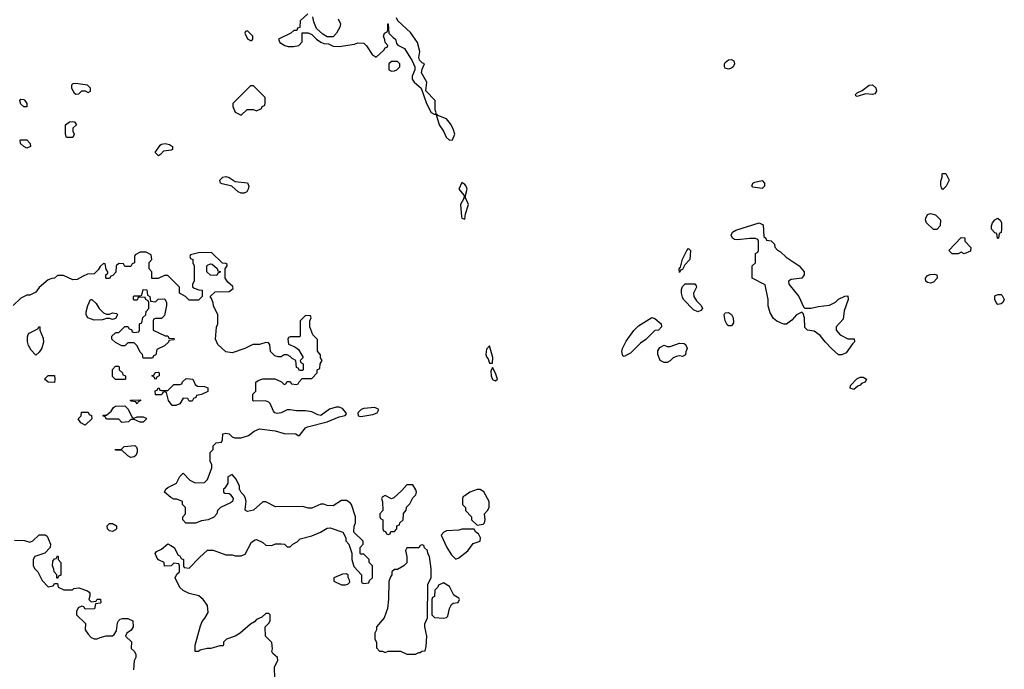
# Model space of a CAD drawing. Header units: inches. Extents: x 2380053 to 2584298, y 380219 to 546618.
# Tile 295 of 656: x 2470044 to 2476471, y 511573 to 515818. Entities that reach past the tile are written whole.
import ezdxf

# ---------------------------------------------------------------- set-up
doc = ezdxf.new("R2010")
doc.units = ezdxf.units.IN
doc.header["$MEASUREMENT"] = 0
doc.layers.add('C4571', color=7, linetype='Continuous')

msp = doc.modelspace()

# ---------------------------------------------------------------- linework, layer by layer
at = {"layer": 'C4571', "color": 2, "elevation": 58}
for points in [[(2471923.6, 515856.4), (2471874, 515810), (2471872.7, 515767.3), (2471858, 515762), (2471852, 515748), (2471832.7, 515747.3), (2471814, 515730), (2471734, 515690), (2471742, 515670), (2471774, 515650), (2471796.4, 515643.6), (2471830, 515642), (2471866, 515650), (2471887.3, 515672.7), (2471887.3, 515732.7), (2471927.3, 515732.7), (2471950, 515722), (2471982, 515690), (2472010, 515672), (2472030, 515662), (2472059.6, 515659.6), (2472090, 515644.7), (2472130, 515642), (2472230, 515658), (2472250, 515666), (2472290, 515664.7), (2472307.1, 515647.1), (2472344.7, 515590), (2472370, 515574), (2472420.4, 515619.6), (2472430, 515634), (2472442, 515638), (2472446, 515650), (2472428.4, 515668.4), (2472427.3, 515687.3), (2472418, 515710), (2472426, 515730), (2472442, 515738), (2472446, 515750), (2472446, 515790), (2472450, 515792), (2472454, 515730), (2472481, 515701), (2472498, 515690), (2472503.6, 515663.6), (2472511.1, 515651.1), (2472554.8, 515630), (2472606, 515550), (2472622.8, 515510), (2472622.8, 515490), (2472604.7, 515450), (2472604.7, 515430), (2472618, 515410), (2472664.7, 515370), (2472698.8, 515270), (2472730, 515212), (2472750, 515201), (2472759, 515201), (2472762, 515210), (2472756, 515230), (2472755.1, 515290), (2472694, 515354), (2472701.2, 515410), (2472666, 515470), (2472670, 515494), (2472686, 515530), (2472670, 515535.3), (2472653.2, 515553.2), (2472649.2, 515570), (2472655.1, 515610), (2472640.9, 515670), (2472595.1, 515735.1), (2472512.3, 515810), (2472503.7, 515830)], [(2472123.6, 515823.6), (2472138, 515790), (2472134, 515770), (2472112, 515730), (2472090, 515706), (2472050, 515706), (2472023.1, 515723.1), (2471981.2, 515761.2), (2471963.1, 515803.1), (2471956.4, 515836.4)], [(2471708.7, 511510), (2471708, 511590), (2471728, 511630), (2471726, 511650), (2471696.4, 511676.4), (2471688.9, 511688.9), (2471694, 511706), (2471688.9, 511748.9), (2471648, 511790), (2471646, 511850), (2471670, 511874), (2471678, 511890), (2471678, 511930), (2471670, 511938), (2471650, 511938), (2471625.4, 511914.6), (2471590, 511898), (2471576.9, 511883.1), (2471551.1, 511868.9), (2471482, 511810), (2471450.9, 511789.1), (2471394, 511770), (2471374, 511750), (2471374, 511730), (2471370, 511726), (2471350, 511726), (2471291.1, 511708.9), (2471268.4, 511708.4), (2471222.8, 511697.2), (2471210, 511689.2), (2471190, 511688.7), (2471188.9, 511731.1), (2471223.1, 511856.9), (2471234.6, 511885.4), (2471253.2, 511906.8), (2471274.6, 511945.4), (2471268.7, 511990), (2471242, 512030), (2471212.7, 512052.7), (2471150, 512068), (2471110, 512088), (2471090, 512108), (2471058, 512170), (2471070, 512194), (2471086, 512210), (2471086, 512250), (2471082, 512262), (2471050, 512266), (2471031.6, 512248.4), (2470990, 512248), (2470986, 512270), (2470950, 512288), (2470940.2, 512300.2), (2470929, 512330), (2470936.4, 512343.6), (2470970, 512358), (2471010, 512392), (2471030, 512382), (2471051.3, 512370), (2471078, 512318), (2471090, 512314), (2471098, 512298), (2471114, 512290), (2471114, 512250), (2471118, 512238), (2471150, 512234), (2471216.4, 512303.6), (2471270, 512352), (2471307.3, 512352.7), (2471390, 512322), (2471430, 512322), (2471450, 512314), (2471490, 512314), (2471514.6, 512325.4), (2471556.4, 512403.6), (2471580.4, 512419.6), (2471590, 512422), (2471630, 512402), (2471650, 512384.7), (2471690, 512382), (2471712.7, 512392.7), (2471750, 512394), (2471771.6, 512391.6), (2471790, 512374), (2471810, 512374), (2471826, 512390), (2471854.6, 512405.4), (2471874.6, 512425.4), (2471950, 512446), (2472008, 512470), (2472050, 512496), (2472070, 512498), (2472154, 512470), (2472172, 512432), (2472172.7, 512412.7), (2472191.6, 512391.6), (2472212, 512332), (2472212, 512290), (2472226, 512246), (2472274, 512190), (2472274, 512150), (2472278, 512138), (2472290, 512134), (2472322, 512138), (2472327.3, 512152.7), (2472346, 512170), (2472346, 512250), (2472326, 512270), (2472326, 512290), (2472290, 512326), (2472270, 512326), (2472266, 512330), (2472266, 512370), (2472286, 512390), (2472286, 512410), (2472226, 512470), (2472228, 512508), (2472235.3, 512530), (2472235.3, 512570), (2472209.2, 512650), (2472200.9, 512660.9), (2472176.2, 512676.2), (2472144.4, 512675.6), (2472090, 512641.2), (2472050, 512642.7), (2472030, 512652.3), (2472010, 512652.3), (2471950, 512627), (2471930, 512627), (2471890, 512638), (2471714, 512634), (2471650, 512668), (2471630, 512668), (2471570, 512614), (2471530, 512604), (2471518, 512610), (2471516.4, 512616.4), (2471522, 512670), (2471518, 512690), (2471508.4, 512708.4), (2471488.4, 512728.4), (2471478, 512750), (2471478, 512770), (2471456.4, 512816.4), (2471430, 512846), (2471402, 512830), (2471402, 512790), (2471383.6, 512756.4), (2471374, 512750), (2471374, 512730), (2471383.6, 512723.6), (2471410, 512722), (2471416.9, 512716.9), (2471438, 512690), (2471432, 512670), (2471419.8, 512660.2), (2471354, 512630), (2471334, 512610), (2471331.1, 512588.9), (2471310, 512568), (2471274, 512550), (2471230, 512544), (2471190.9, 512529.1), (2471129, 512529), (2471108, 512550), (2471108, 512570), (2471126, 512590), (2471126, 512630), (2471106, 512650), (2471106, 512670), (2471070, 512686), (2471050, 512686), (2471030, 512695.3), (2470988.7, 512730), (2470998, 512750), (2471010, 512762), (2471068, 512790), (2471090, 512834), (2471110, 512854), (2471154, 512810), (2471190, 512792), (2471250, 512794), (2471270, 512814), (2471298, 512890), (2471298, 512910), (2471287.3, 512932.7), (2471286, 512990), (2471306, 513010), (2471307.3, 513032.7), (2471327.3, 513052.7), (2471362, 513058), (2471367.3, 513072.7), (2471370, 513110.8), (2471390, 513117.3), (2471410, 513110.8), (2471430, 513091.3), (2471445.4, 513085.4), (2471490, 513084.7), (2471538, 513102), (2471574, 513130), (2471610, 513144.9), (2471710.7, 513130.7), (2471770, 513114), (2471847.3, 513112.7), (2471862, 513102), (2471870, 513102), (2471909, 513150), (2471922.5, 513157.5), (2472051.1, 513191.1), (2472130, 513222), (2472168.7, 513231.3), (2472176.4, 513243.6), (2472175.3, 513250), (2472150, 513277.2), (2472130, 513285.2), (2472110, 513285.2), (2472067.1, 513272.9), (2472010, 513232.7), (2471990, 513236), (2471950, 513256), (2471910, 513262.7), (2471850, 513261.2), (2471810, 513269), (2471790, 513269), (2471750, 513249), (2471724.7, 513244.7), (2471709.1, 513249.1), (2471700.2, 513260.2), (2471678, 513310), (2471670, 513318), (2471648.4, 513328.4), (2471570, 513326), (2471566, 513330), (2471566, 513370), (2471586, 513390), (2471586, 513450), (2471600.4, 513459.6), (2471630, 513472), (2471708.4, 513471.6), (2471752, 513452), (2471770, 513434), (2471782, 513438), (2471790, 513454), (2471810, 513454), (2471818, 513438), (2471850, 513434), (2471862, 513438), (2471867.3, 513452.7), (2471887.3, 513472.7), (2471950, 513474), (2471986, 513510), (2471986, 513530), (2472002, 513538), (2472006, 513570), (2472018, 513590), (2472008.4, 513608.4), (2472007.3, 513627.3), (2471987.3, 513652.7), (2471987.3, 513727.3), (2471958, 513758), (2471938, 513810), (2471938, 513850), (2471946, 513870), (2471942, 513882), (2471910, 513886), (2471874, 513850), (2471874, 513750), (2471870, 513746), (2471810, 513746), (2471798, 513742), (2471794, 513730), (2471798, 513698), (2471839.6, 513679.6), (2471863.6, 513663.6), (2471894, 513610), (2471874, 513590), (2471878, 513578), (2471894, 513570), (2471894, 513530), (2471890, 513526), (2471870, 513526), (2471862, 513542), (2471850, 513546), (2471846, 513590), (2471823.1, 513603.1), (2471810, 513618), (2471790, 513628), (2471770, 513628), (2471750, 513615.3), (2471730, 513615.3), (2471710, 513622), (2471682, 513650), (2471676.4, 513696.4), (2471667.3, 513707.3), (2471650, 513708), (2471610, 513695.3), (2471565.4, 513694.6), (2471514, 513670), (2471430, 513642), (2471390, 513648), (2471336.5, 513696.5), (2471322, 513730), (2471328.4, 513808.4), (2471338, 513830), (2471338, 513890), (2471308.4, 513948.4), (2471307.3, 513967.3), (2471296.4, 513996.4), (2471286, 514010), (2471320.4, 514039.6), (2471410, 514042), (2471438, 514062), (2471434.6, 514074.6), (2471402, 514102), (2471386, 514130), (2471386, 514190), (2471398, 514210), (2471398, 514218), (2471390, 514226), (2471367.3, 514227.3), (2471296.4, 514296.4), (2471210, 514295.3), (2471158, 514282), (2471154, 514270), (2471158, 514258), (2471174, 514250), (2471174, 514230), (2471182, 514210), (2471182, 514110), (2471172, 514090), (2471172.7, 514072.7), (2471183.6, 514063.6), (2471212.7, 514052.7), (2471234, 514050), (2471234, 514010), (2471210, 513986), (2471150, 513986), (2471126, 514010), (2471086, 514030), (2471086, 514070), (2471010, 514146), (2470990, 514146), (2470947.3, 514127.3), (2470907.3, 514127.3), (2470906, 514170), (2470888, 514190), (2470888.4, 514231.6), (2470906, 514250), (2470902, 514282), (2470870, 514298), (2470830, 514298), (2470798, 514282), (2470794, 514270), (2470794, 514230), (2470778, 514222), (2470770, 514206), (2470730, 514206), (2470722, 514222), (2470690, 514226), (2470674, 514210), (2470671.6, 514168.4), (2470652.7, 514147.3), (2470638, 514142), (2470630, 514126), (2470610, 514126), (2470606, 514130), (2470606, 514150), (2470618, 514162), (2470618, 514170), (2470608.4, 514188.4), (2470602, 514222), (2470590, 514226), (2470570, 514206), (2470556.9, 514183.1), (2470530, 514158), (2470485.4, 514154.6), (2470456.9, 514143.1), (2470419.6, 514120.4), (2470390, 514118), (2470330, 514146), (2470290, 514146), (2470271.6, 514128.4), (2470252.7, 514127.3), (2470230, 514118), (2470171.6, 514068.4), (2470150, 514038), (2470110, 514018), (2470090, 514018), (2470050, 513998), (2470002, 513950)], [(2470010, 512418), (2470075.3, 512415.3), (2470110, 512404.7), (2470130, 512412), (2470170, 512451.3), (2470210, 512452), (2470223.6, 512443.6), (2470244.7, 512390), (2470242, 512370), (2470207.1, 512332.9), (2470142, 512310), (2470131.3, 512290), (2470132, 512250), (2470142, 512230), (2470162, 512210), (2470190, 512154), (2470230, 512112), (2470262, 512118), (2470270, 512134), (2470290, 512134), (2470294, 512110), (2470331.6, 512091.6), (2470388, 512092), (2470398, 512102), (2470430, 512104.7), (2470485.4, 512085.4), (2470496.9, 512076.9), (2470502, 512070), (2470502, 512050), (2470494, 512030), (2470510, 512014), (2470542, 512018), (2470548.4, 512031.6), (2470571.1, 512031.1), (2470574, 512010), (2470570, 512006), (2470538, 512002), (2470531.6, 511968.4), (2470470, 511966), (2470462, 511982), (2470450, 511986), (2470425.4, 511974.6), (2470414, 511950), (2470414, 511930), (2470472.7, 511872.7), (2470472, 511830), (2470490, 511802), (2470510, 511782), (2470530, 511772), (2470550, 511772), (2470570, 511782), (2470608.9, 511791.1), (2470650, 511792), (2470660.4, 511799.6), (2470676.4, 511823.6), (2470683.1, 511876.9), (2470688, 511890), (2470700.2, 511899.8), (2470714.6, 511905.4), (2470750, 511906), (2470782, 511890), (2470784.7, 511850), (2470771.1, 511828.9), (2470742, 511810), (2470734, 511790), (2470772.7, 511752.7), (2470772, 511710), (2470792, 511690), (2470802, 511670), (2470802, 511650), (2470791.1, 511628.9), (2470786, 511570)]]:
    msp.add_lwpolyline(points, dxfattribs=at)
at = {"layer": 'C4571', "color": 2}
for points, elevation in [([(2471530, 515746), (2471518, 515742), (2471514, 515730), (2471530, 515694), (2471550, 515682), (2471558, 515682), (2471566, 515690), (2471566, 515710)], 58), ([(2472510, 515546), (2472470, 515546), (2472454, 515530), (2472454, 515490), (2472470, 515482), (2472490, 515484.7), (2472506, 515490), (2472526, 515510), (2472526, 515530)], 58), ([(2474670, 515494), (2474650, 515502), (2474644, 515510), (2474645.2, 515530), (2474650, 515538), (2474670, 515554.8), (2474690, 515558.8), (2474704.7, 515550), (2474710.8, 515530), (2474701, 515510), (2474690, 515501.2)], 54), ([(2470410, 515402), (2470390, 515398), (2470382, 515390), (2470382, 515370), (2470399.6, 515339.6), (2470410, 515332), (2470430, 515334), (2470450, 515354), (2470470, 515354), (2470490, 515342), (2470506, 515350), (2470506, 515370), (2470486, 515390)], 58), ([(2471570, 515386), (2471550, 515386), (2471434, 515270), (2471434, 515250), (2471450, 515214), (2471490, 515194), (2471528.4, 515231.6), (2471570, 515232), (2471590, 515222), (2471622, 515238), (2471626, 515250), (2471642, 515258), (2471646, 515270), (2471646, 515310)], 58), ([(2475610, 515329.2), (2475566, 515334), (2475510, 515315.3), (2475501.2, 515321.2), (2475499, 515330), (2475510, 515341), (2475543.7, 515356.3), (2475589, 515390), (2475610, 515393.4), (2475633.7, 515373.7), (2475638, 515350), (2475626, 515334)], 54), ([(2470070, 515248), (2470050, 515266), (2470045.2, 515290), (2470050, 515298), (2470070, 515296), (2470078, 515290), (2470091.3, 515270), (2470090, 515248)], 54), ([(2472770, 515198), (2472762, 515198), (2472782.8, 515130), (2472810.6, 515090.6), (2472826.8, 515050), (2472850, 515031.3), (2472870, 515032), (2472885.2, 515070), (2472874, 515106), (2472856.6, 515136.6), (2472829, 515170), (2472772.9, 515192.9)], 58), ([(2470349.3, 515049.3), (2470342, 515070), (2470342, 515130), (2470368, 515150), (2470390, 515153.4), (2470402, 515150), (2470414, 515130), (2470391, 515109), (2470390.8, 515090), (2470398.8, 515070), (2470390, 515049.3)], 54), ([(2470090, 514978), (2470070, 514988.7), (2470048, 515010), (2470046, 515030), (2470050, 515034), (2470090, 515032), (2470112, 515010), (2470114, 514990), (2470110, 514988)], 54), ([(2470950, 514929), (2470928.7, 514950), (2470961.2, 514998.8), (2470970, 515004.7), (2470994, 515010), (2471022, 515002), (2471042, 514990), (2471042, 514970), (2471035.3, 514964.7), (2470982, 514958), (2470963.6, 514936.4)], 54), ([(2476070, 514708), (2476060.4, 514720.4), (2476056.4, 514736.4), (2476056.4, 514763.6), (2476066, 514790), (2476066, 514810), (2476070, 514814), (2476090, 514814), (2476111.3, 514770), (2476091.3, 514730)], 54), ([(2471490, 514684), (2471470, 514694), (2471429.2, 514729.2), (2471364.5, 514744.5), (2471355.3, 514750), (2471349.2, 514770), (2471369, 514790), (2471390, 514792.7), (2471410, 514786.8), (2471450, 514761), (2471530, 514751), (2471538.8, 514730), (2471534.8, 514710), (2471526.4, 514693.6), (2471510, 514684)], 54), ([(2472930, 514755.3), (2472911.3, 514710), (2472944.7, 514670), (2472942, 514650), (2472921, 514610), (2472926.8, 514530), (2472930, 514522), (2472950, 514514), (2472954, 514550), (2472974, 514610), (2472954.6, 514654.6), (2472954, 514670), (2472964, 514710), (2472959, 514730), (2472950, 514742)], 58), ([(2474890, 514714), (2474830, 514724), (2474824, 514730), (2474829.3, 514750.7), (2474842.5, 514757.5), (2474890, 514766.8), (2474906.8, 514750), (2474906, 514730)], 54), ([(2476010, 514448), (2475964, 514490), (2475957.2, 514510), (2475958, 514522), (2475970, 514544.7), (2475990, 514551.3), (2476022, 514542), (2476054, 514510), (2476052, 514470), (2476030, 514448)], 54), ([(2475170, 513932), (2475210, 513932), (2475256.4, 513943.6), (2475330, 513952), (2475370, 513972), (2475390, 513992), (2475430, 514012), (2475450, 514014), (2475451.3, 513990), (2475425.4, 513914.6), (2475419.6, 513860.4), (2475374, 513810), (2475374, 513790), (2475399.6, 513759.6), (2475450, 513732), (2475492, 513732), (2475492.7, 513712.7), (2475479.6, 513700.4), (2475438.8, 513641.2), (2475410, 513628.7), (2475390, 513629), (2475344, 513670), (2475304, 513710), (2475270, 513755.3), (2475230, 513782), (2475186, 513790), (2475170, 513806), (2475166, 513870), (2475158, 513898), (2475150, 513906), (2475114, 513890), (2475084.7, 513855.3), (2475050, 513828), (2475031.3, 513828.7), (2475010, 513837.2), (2474987.3, 513847.3), (2474965.1, 513865.1), (2474943.2, 513903.2), (2474929.2, 513949.2), (2474928.9, 513988.9), (2474910, 514086), (2474826, 514130), (2474826, 514210), (2474846, 514230), (2474846, 514290), (2474862, 514298), (2474866, 514310), (2474866, 514370), (2474862, 514382), (2474847.3, 514387.3), (2474810, 514388.7), (2474730, 514379), (2474710, 514382), (2474698, 514390), (2474688.7, 514410), (2474698, 514430), (2474718, 514442), (2474870, 514490.7), (2474898, 514478), (2474902, 514402), (2474914, 514390), (2474918, 514378), (2474950, 514374), (2474971.6, 514351.6), (2474972.7, 514332.7), (2474991.6, 514311.6), (2475010, 514302), (2475046.4, 514266.4), (2475132, 514210), (2475164.7, 514170), (2475164.7, 514150), (2475150, 514129), (2475079.6, 514120.4), (2475062, 514110), (2475064.7, 514090), (2475130.8, 514010), (2475161, 513941)], 54), ([(2476430, 514388), (2476426, 514390), (2476422, 514422), (2476410, 514426), (2476388, 514450), (2476388, 514470), (2476395.3, 514490), (2476409.3, 514510.7), (2476430, 514522), (2476445.4, 514505.4), (2476452, 514490), (2476454, 514450), (2476451.6, 514428.4), (2476438, 514422), (2476434, 514390)], 54), ([(2476210, 514288), (2476190, 514298), (2476170, 514288), (2476130, 514288), (2476108.9, 514308.9), (2476190, 514394), (2476212.7, 514392.7), (2476214, 514370), (2476252, 514330), (2476250, 514306)], 54), ([(2474350, 514166), (2474349, 514190), (2474358, 514202), (2474370, 514254), (2474398, 514310), (2474410, 514322), (2474422, 514310), (2474418, 514250), (2474384.7, 514215.3), (2474370, 514186), (2474358, 514182)], 54), ([(2471330, 514146), (2471288.4, 514148.4), (2471266, 514170), (2471266, 514210), (2471270, 514214), (2471290, 514222), (2471299.6, 514219.6), (2471332.7, 514192.7), (2471338, 514178), (2471352.7, 514172.7), (2471352.7, 514167.3), (2471338, 514162)], 58), ([(2475990, 514097.2), (2475970, 514101.2), (2475959, 514110), (2475957.2, 514130), (2475970, 514146), (2475986.8, 514153.2), (2476016, 514156), (2476031.6, 514151.6), (2476032, 514130), (2476010, 514104)], 54), ([(2474470, 513908), (2474443.1, 513923.1), (2474378, 513990), (2474370, 514006), (2474364, 514030), (2474364.7, 514055.3), (2474370, 514074), (2474388.4, 514091.6), (2474450, 514091.3), (2474459.6, 514079.6), (2474462, 514070), (2474442, 514030), (2474444.7, 514010), (2474462, 513982), (2474492, 513950), (2474502, 513930), (2474490, 513918)], 54), ([(2470930, 513974), (2470948.4, 513991.6), (2470990, 513994), (2470994, 513990), (2471002, 513970), (2471002, 513950), (2470990, 513886), (2470970, 513866), (2470930, 513866), (2470918, 513862), (2470914, 513850), (2470914, 513790), (2470992.7, 513752.7), (2471011.6, 513751.6), (2471018, 513738), (2471050, 513734), (2471054, 513730), (2471050, 513726), (2471018, 513722), (2471014, 513710), (2470990, 513688), (2470938, 513662), (2470931.6, 513628.4), (2470918, 513622), (2470910, 513606), (2470850, 513606), (2470846, 513630), (2470830, 513646), (2470810, 513686), (2470790, 513706), (2470750, 513706), (2470730, 513688), (2470710, 513688), (2470668.4, 513708.4), (2470646, 513730), (2470646, 513750), (2470666, 513770), (2470670, 513774), (2470690, 513774), (2470730, 513814), (2470750, 513814), (2470758, 513798), (2470772.7, 513792.7), (2470778, 513778), (2470790, 513774), (2470822, 513778), (2470826, 513790), (2470826, 513830), (2470842, 513838), (2470848.4, 513871.6), (2470866, 513890), (2470868.4, 513911.6), (2470886, 513930), (2470886, 513970), (2470882, 513982), (2470866, 513990), (2470862, 514002), (2470830, 514006), (2470818, 514002), (2470810, 513986), (2470790, 513986), (2470786, 513990), (2470786, 514010), (2470790, 514014), (2470830, 514014), (2470842, 514018), (2470850, 514054), (2470872.7, 514052.7), (2470878, 514018), (2470894, 514010), (2470898, 513978)], 58), ([(2470610, 513894), (2470630, 513894), (2470650, 513902), (2470678, 513898), (2470682, 513890), (2470670, 513866), (2470650, 513858), (2470630, 513866), (2470610, 513866), (2470583.6, 513856.4), (2470530, 513855.3), (2470489.1, 513869.1), (2470478, 513890), (2470478, 513910), (2470488.9, 513951.1), (2470506, 513990), (2470514, 513990), (2470543.6, 513963.6), (2470562, 513930), (2470590, 513902)], 58), ([(2476430, 513958), (2476418, 513970), (2476408.7, 513990), (2476410, 514014), (2476430, 514022), (2476450, 514022), (2476456.9, 514016.9), (2476471.3, 513990), (2476462, 513970), (2476450, 513962)], 54), ([(2474670, 513818), (2474663.1, 513823.1), (2474648, 513850), (2474642, 513890), (2474650, 513902), (2474670, 513904.7), (2474690, 513891.3), (2474701, 513870), (2474703.6, 513836.4), (2474690, 513818)], 54), ([(2473990, 513618), (2473982, 513622), (2473975.3, 513650), (2473979, 513670), (2474003.2, 513716.8), (2474052.9, 513787.1), (2474082.7, 513817.3), (2474170, 513871.3), (2474190, 513864.7), (2474232, 513830), (2474234, 513810), (2474214, 513790), (2474190, 513788), (2474130.7, 513729.3), (2474095.3, 513704.7), (2474030, 513638), (2474010, 513628)], 54), ([(2470150, 513626), (2470118, 513658), (2470102, 513690), (2470094.6, 513714.6), (2470094.6, 513745.4), (2470098, 513762), (2470106, 513770), (2470162, 513798), (2470170, 513814), (2470174, 513810), (2470174, 513790), (2470196.3, 513736.3), (2470199.1, 513710), (2470187.3, 513672.7), (2470170, 513646)], 58), ([(2473110, 513686), (2473090, 513666), (2473086.8, 513630), (2473090, 513614), (2473101, 513601), (2473110, 513574), (2473130, 513574), (2473133.2, 513610)], 58), ([(2474370, 513618), (2474350, 513622), (2474330, 513618), (2474310, 513608.7), (2474290, 513588.7), (2474270, 513579), (2474250, 513577.2), (2474224, 513590), (2474209.1, 513630.9), (2474210, 513654), (2474223.1, 513676.9), (2474250, 513692), (2474270, 513682), (2474290, 513682), (2474350, 513704.7), (2474382, 513702), (2474392.7, 513692.7), (2474402, 513670), (2474392.7, 513647.3), (2474391.1, 513628.9)], 54), ([(2470670, 513466), (2470650, 513486), (2470648.4, 513531.6), (2470670, 513554), (2470690, 513554), (2470694, 513550), (2470694, 513530), (2470714, 513510), (2470718, 513498), (2470734, 513490), (2470734, 513470), (2470730, 513466)], 58), ([(2470930, 513466), (2470922, 513482), (2470906, 513490), (2470922, 513498), (2470927.3, 513512.7), (2470950, 513514), (2470954, 513510), (2470954, 513490), (2470938, 513482)], 58), ([(2473130, 513546), (2473119.6, 513520.4), (2473121, 513490), (2473130, 513466), (2473150, 513458), (2473162, 513470), (2473150, 513508)], 58), ([(2470270, 513448), (2470228.4, 513448.4), (2470206, 513470), (2470230, 513494), (2470270, 513492), (2470274, 513470)], 58), ([(2471150, 513326), (2471142, 513342), (2471110, 513346), (2471090, 513308), (2471063.6, 513296.4), (2471038, 513298), (2471015.3, 513330), (2471002, 513382), (2470990, 513386), (2470978, 513382), (2470974, 513370), (2470967.3, 513367.3), (2470930, 513366), (2470927.3, 513392.7), (2470942, 513398), (2470948, 513412), (2470954, 513410), (2470958, 513398), (2470970, 513394), (2471010, 513394), (2471050, 513434), (2471090, 513434), (2471102, 513438), (2471107.3, 513452.7), (2471130, 513474), (2471174, 513470), (2471190, 513434), (2471203.6, 513423.6), (2471250, 513422), (2471272.7, 513412.7), (2471271.1, 513388.9), (2471230, 513368), (2471198, 513362), (2471194, 513350), (2471178, 513342), (2471170, 513326)], 58), ([(2475490, 513402), (2475466, 513410), (2475468, 513428), (2475508.9, 513471.1), (2475530, 513482), (2475550, 513482), (2475571.3, 513470), (2475562, 513450), (2475539.6, 513440.4), (2475531.3, 513430), (2475516, 513424)], 54), ([(2470810, 513308), (2470802, 513322), (2470770, 513326), (2470767.3, 513332.7), (2470830, 513334), (2470834, 513330), (2470818, 513322)], 58), ([(2470790, 513214), (2470810, 513222), (2470850, 513222), (2470870, 513214), (2470872, 513210), (2470850, 513189), (2470830, 513189), (2470790, 513206), (2470770, 513206), (2470754, 513190), (2470710, 513186), (2470690, 513208), (2470610, 513208), (2470602, 513222), (2470586, 513230), (2470590, 513234), (2470610, 513234), (2470640.4, 513259.6), (2470656.4, 513283.6), (2470670, 513292), (2470730, 513294), (2470752, 513272), (2470778, 513218)], 58), ([(2472363.1, 513283.1), (2472290, 513277.2), (2472272, 513270), (2472252, 513250), (2472254, 513230), (2472270, 513226), (2472350, 513238.8), (2472378, 513250), (2472388, 513270)], 58), ([(2470470, 513168.7), (2470443.1, 513183.1), (2470426, 513210), (2470446, 513230), (2470447.3, 513252.7), (2470490, 513254), (2470498, 513238), (2470512.7, 513232.7), (2470514, 513210)], 58), ([(2470770, 512958), (2470750, 512968.7), (2470710, 513006), (2470670, 513006), (2470666, 513010), (2470707.3, 513012.7), (2470726, 513030), (2470795.3, 513035.3), (2470805.4, 513025.4), (2470811.1, 513011.1), (2470811.1, 512991.1), (2470802, 512970), (2470790, 512962)], 58), ([(2472610, 512778), (2472570, 512778), (2472538.8, 512741.2), (2472485.4, 512694.6), (2472470, 512688), (2472430, 512708), (2472410, 512698), (2472404.7, 512690), (2472412.7, 512667.3), (2472414, 512610), (2472394, 512590), (2472394, 512570), (2472398, 512558), (2472414, 512550), (2472414, 512490), (2472418, 512478), (2472432.7, 512472.7), (2472438, 512458), (2472450, 512454), (2472462, 512458), (2472467.3, 512472.7), (2472490, 512474), (2472506, 512490), (2472506, 512510), (2472522, 512518), (2472526, 512530), (2472546, 512550), (2472548.4, 512591.6), (2472567.3, 512612.7), (2472568.4, 512631.6), (2472590, 512654), (2472610, 512694), (2472630, 512714), (2472634, 512730), (2472630, 512746)], 58), ([(2473050, 512748.7), (2473030, 512748.7), (2472982, 512730), (2472950, 512706), (2472938, 512702), (2472934, 512690), (2472934, 512650), (2472954, 512630), (2472954, 512610), (2472994, 512570), (2472994, 512550), (2473030, 512514), (2473070, 512522), (2473078, 512530), (2473082, 512550), (2473079, 512590), (2473098, 512610), (2473108, 512630), (2473108, 512670), (2473072.9, 512732.9)], 58), ([(2470650, 512473.2), (2470630, 512477.2), (2470617.2, 512490), (2470614, 512510), (2470630, 512526), (2470650, 512526.8), (2470676, 512510), (2470676, 512490), (2470670, 512484)], 58), ([(2473010, 512488), (2472930, 512488), (2472910, 512482), (2472830, 512478), (2472811.6, 512468.4), (2472794, 512450), (2472832, 512370), (2472862, 512322), (2472890, 512292), (2472910, 512301), (2472970, 512347.3), (2473004.9, 512395.1), (2473049, 512411), (2473052.9, 512432.9), (2473038, 512458), (2473022, 512470)], 58), ([(2472670, 512386), (2472658, 512382), (2472650, 512366), (2472570, 512366), (2472562, 512350), (2472572, 512310), (2472571.6, 512268.4), (2472551.6, 512248.4), (2472510, 512226), (2472490, 512226), (2472474, 512210), (2472474, 512190), (2472463.6, 512176.4), (2472452.7, 512147.3), (2472451.1, 512031.1), (2472444.7, 511970), (2472422, 511910), (2472372, 511850), (2472372, 511830), (2472362, 511810), (2472362, 511770), (2472372, 511750), (2472372.7, 511712.7), (2472392.7, 511692.7), (2472411.6, 511691.6), (2472430, 511682), (2472450, 511692), (2472530, 511692), (2472570, 511672), (2472627.3, 511672.7), (2472650, 511682), (2472658, 511682), (2472668.4, 511691.6), (2472690, 511694), (2472698, 511722), (2472702, 511790), (2472688, 511850), (2472688, 511870), (2472706, 511910), (2472708.7, 512130), (2472728.7, 512171.3), (2472728.9, 512228.9), (2472718, 512310), (2472708, 512330), (2472706, 512350), (2472687.3, 512367.3), (2472682, 512382)], 58), ([(2470290, 512166), (2470286, 512170), (2470286, 512190), (2470268, 512210), (2470267.3, 512227.3), (2470258, 512250), (2470260.4, 512279.6), (2470270, 512294), (2470282, 512298), (2470290, 512314), (2470294, 512310), (2470294, 512290), (2470311.1, 512271.1), (2470312, 512210), (2470311.3, 512188.7), (2470298, 512182)], 58), ([(2472176.4, 512196.4), (2472150, 512195.3), (2472094, 512170), (2472094, 512150), (2472145.4, 512125.4), (2472170, 512124.7), (2472186, 512130), (2472198, 512142), (2472196.4, 512156.4), (2472187.3, 512172.7), (2472187.3, 512187.3)], 58), ([(2472810, 512138), (2472778, 512122), (2472774, 512110), (2472754, 512090), (2472751.6, 512048.4), (2472738, 512042), (2472734, 512030), (2472734, 511930), (2472752, 511912), (2472810, 511906.8), (2472830, 511911.3), (2472839.3, 511920.7), (2472849.4, 511970.6), (2472862.7, 511997.3), (2472874, 512006), (2472906, 512010), (2472915.3, 512030), (2472910, 512038), (2472878.6, 512058.6), (2472850, 512115.3)], 58)]:
    msp.add_lwpolyline(points, close=True, dxfattribs=dict(at, elevation=elevation))

doc.saveas('drawing.dxf')
